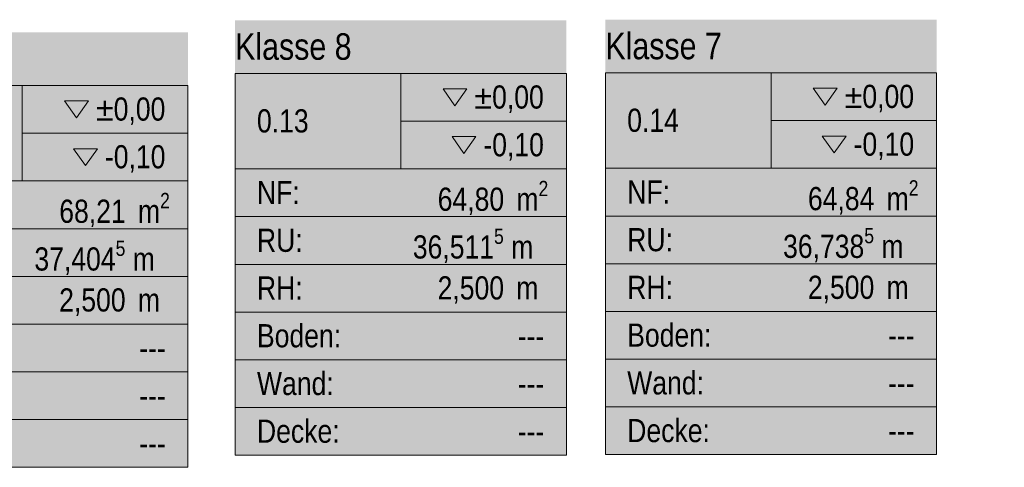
# Model space of a CAD drawing. Header units: metres. Extents: x -79 to 740, y -195 to 69.
# Tile 291 of 306: x 48.62 to 56.05, y 65.75 to 69.13. Entities that reach past the tile are written whole.
import ezdxf
from ezdxf.enums import TextEntityAlignment as Align

# ---------------------------------------------------------------- set-up
doc = ezdxf.new("R2010")
doc.units = ezdxf.units.M
doc.header["$MEASUREMENT"] = 0
doc.layers.add('80 Raum', color=7, linetype='Continuous')
doc.styles.add('ERSTELLTER_STIL_1', font='ARIALN.TTF')
doc.styles.add('ERSTELLTER_STIL_2', font='ARIALN.TTF')

# ---------------------------------------------------------------- blocks, each defined once
blk = doc.blocks.new('Klasse 7_0.14_8_1', base_point=(54.2918, 67.4848))
at = {"layer": '80 Raum', "linetype": 'Continuous', "lineweight": 0, "true_color": 0x2a303f}
blk.add_hatch(color=169, dxfattribs=at).paths.add_polyline_path([(53.0418, 65.8429), (55.5418, 65.8429), (55.5418, 69.1267), (53.0418, 69.1267)])
at = {"layer": '80 Raum', "linetype": 'Continuous', "lineweight": 0, "true_color": 0x000000}
blk.add_hatch(color=18, dxfattribs=at).paths.add_polyline_path([(54.6788, 68.2485), (54.7689, 68.1211), (54.859, 68.2485)])
at = {"layer": '80 Raum', "color": 7, "linetype": 'Continuous', "lineweight": 9}
for p, q in [((55.5418, 68.7253), (53.0418, 68.7253)), ((53.0418, 68.7253), (53.0418, 65.8429)), ((53.0418, 68.7253), (55.5418, 68.7253)), ((53.0418, 68.0047), (53.0418, 68.7253)), ((54.2918, 68.7253), (54.2918, 68.0047)), ((55.5418, 65.8429), (55.5418, 68.7253)), ((55.5418, 68.7253), (55.5418, 68.0047)), ((54.2918, 68.365), (55.5418, 68.365)), ((55.5418, 68.0047), (53.0418, 68.0047)), ((53.0418, 68.0047), (55.5418, 68.0047)), ((53.0418, 67.6444), (53.0418, 68.0047)), ((55.5418, 68.0047), (55.5418, 67.6444)), ((55.5418, 67.6444), (53.0418, 67.6444)), ((53.0418, 67.6444), (55.5418, 67.6444)), ((53.0418, 67.2841), (53.0418, 67.6444)), ((55.5418, 67.6444), (55.5418, 67.2841)), ((55.5418, 67.2841), (53.0418, 67.2841)), ((53.0418, 67.2841), (55.5418, 67.2841)), ((53.0418, 66.9238), (53.0418, 67.2841)), ((55.5418, 67.2841), (55.5418, 66.9238)), ((55.5418, 66.9238), (53.0418, 66.9238)), ((53.0418, 66.9238), (55.5418, 66.9238)), ((53.0418, 66.5635), (53.0418, 66.9238)), ((55.5418, 66.9238), (55.5418, 66.5635)), ((55.5418, 66.5635), (53.0418, 66.5635)), ((53.0418, 66.5635), (55.5418, 66.5635)), ((53.0418, 66.2032), (53.0418, 66.5635)), ((55.5418, 66.5635), (55.5418, 66.2032)), ((55.5418, 66.2032), (53.0418, 66.2032)), ((53.0418, 66.2032), (55.5418, 66.2032)), ((53.0418, 65.8429), (53.0418, 66.2032)), ((55.5418, 66.2032), (55.5418, 65.8429)), ((53.0418, 65.8429), (55.5418, 65.8429)), ((55.5418, 65.8429), (53.0418, 65.8429))]:
    blk.add_line(p, q, dxfattribs=at)
at = {"layer": '80 Raum', "color": 7, "linetype": 'Continuous', "lineweight": 13, "flags": 128}
for points in [[(54.6107, 68.6088), (54.7008, 68.4814), (54.7908, 68.6088)], [(54.6788, 68.2485), (54.7689, 68.1211), (54.859, 68.2485)]]:
    blk.add_lwpolyline(points, close=True, dxfattribs=at)
at = {"layer": '80 Raum', "color": 7, "lineweight": 9, "char_height": 0.175, "attachment_point": 1, "style": 'ERSTELLTER_STIL_2'}
for s, insert in [('\\A1;{\\pql;\\pt0,0.05;\\fArial Narrow|b0|i0|c0|p0;\\W1.000000;±0,00\\fArial Narrow|b0|i0|c0|p0;\\W1.000000;\\A1{\\H.66x;\\S^  ;}\\fArial Narrow|b0|i0|c0|p0;\\W1.000000;\\fArial Narrow|b0|i0|c0|p0;\\W1.000000;\\A1{\\H.66x;\\S^  ;}}', (54.8472, 68.6352)), ('\\A1;{\\pql;\\pt0,0.05;\\fArial Narrow|b0|i0|c0|p0;\\W1.000000;-0,10\\fArial Narrow|b0|i0|c0|p0;\\W1.000000;\\A1{\\H.66x;\\S^  ;}\\fArial Narrow|b0|i0|c0|p0;\\W1.000000;\\fArial Narrow|b0|i0|c0|p0;\\W1.000000;\\A1{\\H.66x;\\S^  ;}}', (54.9153, 68.2749)), ('\\A1;{\\pql;\\pt0,0.05;\\fArial Narrow|b0|i0|c0|p0;\\W1.000000;64,84\\fArial Narrow|b0|i0|c0|p0;\\W1.000000;\\A1{\\H.66x;\\S^  ;}\\fArial Narrow|b0|i0|c0|p0;\\W1.000000; m\\fArial Narrow|b0|i0|c0|p0;\\W1.000000;\\A1{\\H.66x;\\S2^  ;}}', (54.5706, 67.9146)), ('\\A1;{\\pql;\\pt0,0.05;\\fArial Narrow|b0|i0|c0|p0;\\W1.000000;36,738\\fArial Narrow|b0|i0|c0|p0;\\W1.000000;\\A1{\\H.66x;\\S5^  ;}\\fArial Narrow|b0|i0|c0|p0;\\W1.000000; m\\fArial Narrow|b0|i0|c0|p0;\\W1.000000;\\A1{\\H.66x;\\S^  ;}}', (54.3828, 67.5543)), ('\\A1;{\\pql;\\pt0,0.05;\\fArial Narrow|b0|i0|c0|p0;\\W1.000000;2,500\\fArial Narrow|b0|i0|c0|p0;\\W1.000000;\\A1{\\H.66x;\\S^  ;}\\fArial Narrow|b0|i0|c0|p0;\\W1.000000; m\\fArial Narrow|b0|i0|c0|p0;\\W1.000000;\\A1{\\H.66x;\\S^  ;}}', (54.5699, 67.194))]:
    blk.add_mtext(s, dxfattribs=dict(at, insert=insert))
at = {"layer": '80 Raum', "color": 7, "lineweight": 9}
for tag, height, style, p in [('DUMMY_850', 0.2, 'ERSTELLTER_STIL_1', (55.3771, 69.0907)), ('ROOM_NAME', 0.2, 'ERSTELLTER_STIL_1', (53.0418, 69.0281)), ('ROOM_NUMBER', 0.175, 'ERSTELLTER_STIL_2', (53.2065, 68.455)), ('measuredNetAreaCode', 0.175, 'ERSTELLTER_STIL_2', (53.2065, 67.9139)), ('perimeterCode', 0.175, 'ERSTELLTER_STIL_2', (53.2065, 67.5536)), ('ceilingHeightCode', 0.175, 'ERSTELLTER_STIL_2', (53.2065, 67.1933)), ('measuredAreaCode', 0.175, 'ERSTELLTER_STIL_2', (53.2065, 66.833)), ('DUMMY_851_0', 0.175, 'ERSTELLTER_STIL_2', (55.1748, 66.8311)), ('DUMMY_852', 0.175, 'ERSTELLTER_STIL_2', (53.2065, 66.4727)), ('DUMMY_851_1', 0.175, 'ERSTELLTER_STIL_2', (55.1748, 66.4708)), ('DUMMY_853', 0.175, 'ERSTELLTER_STIL_2', (53.2065, 66.1124)), ('DUMMY_851_2', 0.175, 'ERSTELLTER_STIL_2', (55.1748, 66.1106))]:
    blk.add_attdef(tag, text='', height=height, dxfattribs=dict(at, style=style)).set_placement(p, align=Align.TOP_LEFT)
blk = doc.blocks.new('Klasse 8_0.13_9_1', base_point=(51.4971, 67.4801))
at = {"layer": '80 Raum', "linetype": 'Continuous', "lineweight": 0, "true_color": 0x2a303f}
blk.add_hatch(color=169, dxfattribs=at).paths.add_polyline_path([(50.2471, 65.8382), (52.7471, 65.8382), (52.7471, 69.122), (50.2471, 69.122)])
at = {"layer": '80 Raum', "linetype": 'Continuous', "lineweight": 0, "true_color": 0x000000}
blk.add_hatch(color=18, dxfattribs=at).paths.add_polyline_path([(51.8842, 68.2438), (51.9742, 68.1164), (52.0643, 68.2438)])
at = {"layer": '80 Raum', "color": 7, "linetype": 'Continuous', "lineweight": 9}
for p, q in [((52.7471, 68.7205), (50.2471, 68.7205)), ((50.2471, 68.7205), (50.2471, 65.8382)), ((50.2471, 68.7205), (52.7471, 68.7205)), ((50.2471, 67.9999), (50.2471, 68.7205)), ((51.4971, 68.7205), (51.4971, 67.9999)), ((52.7471, 65.8382), (52.7471, 68.7205)), ((52.7471, 68.7205), (52.7471, 67.9999)), ((51.4971, 68.3602), (52.7471, 68.3602)), ((52.7471, 67.9999), (50.2471, 67.9999)), ((50.2471, 67.9999), (52.7471, 67.9999)), ((50.2471, 67.6397), (50.2471, 67.9999)), ((52.7471, 67.9999), (52.7471, 67.6397)), ((52.7471, 67.6397), (50.2471, 67.6397)), ((50.2471, 67.6397), (52.7471, 67.6397)), ((50.2471, 67.2794), (50.2471, 67.6397)), ((52.7471, 67.6397), (52.7471, 67.2794)), ((52.7471, 67.2794), (50.2471, 67.2794)), ((50.2471, 67.2794), (52.7471, 67.2794)), ((50.2471, 66.9191), (50.2471, 67.2794)), ((52.7471, 67.2794), (52.7471, 66.9191)), ((52.7471, 66.9191), (50.2471, 66.9191)), ((50.2471, 66.9191), (52.7471, 66.9191)), ((50.2471, 66.5588), (50.2471, 66.9191)), ((52.7471, 66.9191), (52.7471, 66.5588)), ((52.7471, 66.5588), (50.2471, 66.5588)), ((50.2471, 66.5588), (52.7471, 66.5588)), ((50.2471, 66.1985), (50.2471, 66.5588)), ((52.7471, 66.5588), (52.7471, 66.1985)), ((52.7471, 66.1985), (50.2471, 66.1985)), ((50.2471, 66.1985), (52.7471, 66.1985)), ((50.2471, 65.8382), (50.2471, 66.1985)), ((52.7471, 66.1985), (52.7471, 65.8382)), ((50.2471, 65.8382), (52.7471, 65.8382)), ((52.7471, 65.8382), (50.2471, 65.8382))]:
    blk.add_line(p, q, dxfattribs=at)
at = {"layer": '80 Raum', "color": 7, "linetype": 'Continuous', "lineweight": 13, "flags": 128}
for points in [[(51.816, 68.6041), (51.9061, 68.4767), (51.9961, 68.6041)], [(51.8842, 68.2438), (51.9742, 68.1164), (52.0643, 68.2438)]]:
    blk.add_lwpolyline(points, close=True, dxfattribs=at)
at = {"layer": '80 Raum', "color": 7, "lineweight": 9, "char_height": 0.175, "attachment_point": 1, "style": 'ERSTELLTER_STIL_2'}
for s, insert in [('\\A1;{\\pql;\\pt0,0.05;\\fArial Narrow|b0|i0|c0|p0;\\W1.000000;±0,00\\fArial Narrow|b0|i0|c0|p0;\\W1.000000;\\A1{\\H.66x;\\S^  ;}\\fArial Narrow|b0|i0|c0|p0;\\W1.000000;\\fArial Narrow|b0|i0|c0|p0;\\W1.000000;\\A1{\\H.66x;\\S^  ;}}', (52.0525, 68.6305)), ('\\A1;{\\pql;\\pt0,0.05;\\fArial Narrow|b0|i0|c0|p0;\\W1.000000;-0,10\\fArial Narrow|b0|i0|c0|p0;\\W1.000000;\\A1{\\H.66x;\\S^  ;}\\fArial Narrow|b0|i0|c0|p0;\\W1.000000;\\fArial Narrow|b0|i0|c0|p0;\\W1.000000;\\A1{\\H.66x;\\S^  ;}}', (52.1206, 68.2702)), ('\\A1;{\\pql;\\pt0,0.05;\\fArial Narrow|b0|i0|c0|p0;\\W1.000000;64,80\\fArial Narrow|b0|i0|c0|p0;\\W1.000000;\\A1{\\H.66x;\\S^  ;}\\fArial Narrow|b0|i0|c0|p0;\\W1.000000; m\\fArial Narrow|b0|i0|c0|p0;\\W1.000000;\\A1{\\H.66x;\\S2^  ;}}', (51.7759, 67.9099)), ('\\A1;{\\pql;\\pt0,0.05;\\fArial Narrow|b0|i0|c0|p0;\\W1.000000;36,511\\fArial Narrow|b0|i0|c0|p0;\\W1.000000;\\A1{\\H.66x;\\S5^  ;}\\fArial Narrow|b0|i0|c0|p0;\\W1.000000; m\\fArial Narrow|b0|i0|c0|p0;\\W1.000000;\\A1{\\H.66x;\\S^  ;}}', (51.5882, 67.5496)), ('\\A1;{\\pql;\\pt0,0.05;\\fArial Narrow|b0|i0|c0|p0;\\W1.000000;2,500\\fArial Narrow|b0|i0|c0|p0;\\W1.000000;\\A1{\\H.66x;\\S^  ;}\\fArial Narrow|b0|i0|c0|p0;\\W1.000000; m\\fArial Narrow|b0|i0|c0|p0;\\W1.000000;\\A1{\\H.66x;\\S^  ;}}', (51.7752, 67.1893))]:
    blk.add_mtext(s, dxfattribs=dict(at, insert=insert))
at = {"layer": '80 Raum', "color": 7, "lineweight": 9}
for tag, height, style, p in [('DUMMY_850', 0.2, 'ERSTELLTER_STIL_1', (52.5824, 69.086)), ('ROOM_NAME', 0.2, 'ERSTELLTER_STIL_1', (50.2471, 69.0241)), ('ROOM_NUMBER', 0.175, 'ERSTELLTER_STIL_2', (50.4118, 68.4503)), ('measuredNetAreaCode', 0.175, 'ERSTELLTER_STIL_2', (50.4118, 67.9092)), ('perimeterCode', 0.175, 'ERSTELLTER_STIL_2', (50.4118, 67.5489)), ('ceilingHeightCode', 0.175, 'ERSTELLTER_STIL_2', (50.4118, 67.1886)), ('measuredAreaCode', 0.175, 'ERSTELLTER_STIL_2', (50.4118, 66.8283)), ('DUMMY_851_0', 0.175, 'ERSTELLTER_STIL_2', (52.3801, 66.8264)), ('DUMMY_852', 0.175, 'ERSTELLTER_STIL_2', (50.4118, 66.468)), ('DUMMY_851_1', 0.175, 'ERSTELLTER_STIL_2', (52.3801, 66.4661)), ('DUMMY_853', 0.175, 'ERSTELLTER_STIL_2', (50.4118, 66.1077)), ('DUMMY_851_2', 0.175, 'ERSTELLTER_STIL_2', (52.3801, 66.1058))]:
    blk.add_attdef(tag, text='', height=height, dxfattribs=dict(at, style=style)).set_placement(p, align=Align.TOP_LEFT)
blk = doc.blocks.new('Klasse 9_0.12_10_1', base_point=(48.6407, 67.3893))
at = {"layer": '80 Raum', "linetype": 'Continuous', "lineweight": 0, "true_color": 0x2a303f}
blk.add_hatch(color=169, dxfattribs=at).paths.add_polyline_path([(47.3907, 65.7474), (49.8907, 65.7474), (49.8907, 69.0312), (47.3907, 69.0312)])
at = {"layer": '80 Raum', "linetype": 'Continuous', "lineweight": 0, "true_color": 0x000000}
blk.add_hatch(color=18, dxfattribs=at).paths.add_polyline_path([(49.0277, 68.153), (49.1178, 68.0256), (49.2078, 68.153)])
at = {"layer": '80 Raum', "color": 7, "linetype": 'Continuous', "lineweight": 9}
for p, q in [((49.8907, 68.6297), (47.3907, 68.6297)), ((47.3907, 68.6297), (47.3907, 65.7474)), ((47.3907, 68.6297), (49.8907, 68.6297)), ((47.3907, 67.9091), (47.3907, 68.6297)), ((48.6407, 68.6297), (48.6407, 67.9091)), ((49.8907, 65.7474), (49.8907, 68.6297)), ((49.8907, 68.6297), (49.8907, 67.9091)), ((48.6407, 68.2694), (49.8907, 68.2694)), ((49.8907, 67.9091), (47.3907, 67.9091)), ((47.3907, 67.9091), (49.8907, 67.9091)), ((47.3907, 67.5488), (47.3907, 67.9091)), ((49.8907, 67.9091), (49.8907, 67.5488)), ((49.8907, 67.5488), (47.3907, 67.5488)), ((47.3907, 67.5488), (49.8907, 67.5488)), ((47.3907, 67.1885), (47.3907, 67.5488)), ((49.8907, 67.5488), (49.8907, 67.1885)), ((49.8907, 67.1885), (47.3907, 67.1885)), ((47.3907, 67.1885), (49.8907, 67.1885)), ((47.3907, 66.8283), (47.3907, 67.1885)), ((49.8907, 67.1885), (49.8907, 66.8283)), ((49.8907, 66.8283), (47.3907, 66.8283)), ((47.3907, 66.8283), (49.8907, 66.8283)), ((47.3907, 66.468), (47.3907, 66.8283)), ((49.8907, 66.8283), (49.8907, 66.468)), ((49.8907, 66.468), (47.3907, 66.468)), ((47.3907, 66.468), (49.8907, 66.468)), ((47.3907, 66.1077), (47.3907, 66.468)), ((49.8907, 66.468), (49.8907, 66.1077)), ((49.8907, 66.1077), (47.3907, 66.1077)), ((47.3907, 66.1077), (49.8907, 66.1077)), ((47.3907, 65.7474), (47.3907, 66.1077)), ((49.8907, 66.1077), (49.8907, 65.7474)), ((47.3907, 65.7474), (49.8907, 65.7474)), ((49.8907, 65.7474), (47.3907, 65.7474))]:
    blk.add_line(p, q, dxfattribs=at)
at = {"layer": '80 Raum', "color": 7, "linetype": 'Continuous', "lineweight": 13, "flags": 128}
for points in [[(48.9595, 68.5133), (49.0496, 68.3859), (49.1397, 68.5133)], [(49.0277, 68.153), (49.1178, 68.0256), (49.2078, 68.153)]]:
    blk.add_lwpolyline(points, close=True, dxfattribs=at)
at = {"layer": '80 Raum', "color": 7, "lineweight": 9, "char_height": 0.175, "attachment_point": 1, "style": 'ERSTELLTER_STIL_2'}
for s, insert in [('\\A1;{\\pql;\\pt0,0.05;\\fArial Narrow|b0|i0|c0|p0;\\W1.000000;±0,00\\fArial Narrow|b0|i0|c0|p0;\\W1.000000;\\A1{\\H.66x;\\S^  ;}\\fArial Narrow|b0|i0|c0|p0;\\W1.000000;\\fArial Narrow|b0|i0|c0|p0;\\W1.000000;\\A1{\\H.66x;\\S^  ;}}', (49.196, 68.5396)), ('\\A1;{\\pql;\\pt0,0.05;\\fArial Narrow|b0|i0|c0|p0;\\W1.000000;-0,10\\fArial Narrow|b0|i0|c0|p0;\\W1.000000;\\A1{\\H.66x;\\S^  ;}\\fArial Narrow|b0|i0|c0|p0;\\W1.000000;\\fArial Narrow|b0|i0|c0|p0;\\W1.000000;\\A1{\\H.66x;\\S^  ;}}', (49.2642, 68.1794)), ('\\A1;{\\pql;\\pt0,0.05;\\fArial Narrow|b0|i0|c0|p0;\\W1.000000;68,21\\fArial Narrow|b0|i0|c0|p0;\\W1.000000;\\A1{\\H.66x;\\S^  ;}\\fArial Narrow|b0|i0|c0|p0;\\W1.000000; m\\fArial Narrow|b0|i0|c0|p0;\\W1.000000;\\A1{\\H.66x;\\S2^  ;}}', (48.9195, 67.8191)), ('\\A1;{\\pql;\\pt0,0.05;\\fArial Narrow|b0|i0|c0|p0;\\W1.000000;37,404\\fArial Narrow|b0|i0|c0|p0;\\W1.000000;\\A1{\\H.66x;\\S5^  ;}\\fArial Narrow|b0|i0|c0|p0;\\W1.000000; m\\fArial Narrow|b0|i0|c0|p0;\\W1.000000;\\A1{\\H.66x;\\S^  ;}}', (48.7317, 67.4588)), ('\\A1;{\\pql;\\pt0,0.05;\\fArial Narrow|b0|i0|c0|p0;\\W1.000000;2,500\\fArial Narrow|b0|i0|c0|p0;\\W1.000000;\\A1{\\H.66x;\\S^  ;}\\fArial Narrow|b0|i0|c0|p0;\\W1.000000; m\\fArial Narrow|b0|i0|c0|p0;\\W1.000000;\\A1{\\H.66x;\\S^  ;}}', (48.9187, 67.0985))]:
    blk.add_mtext(s, dxfattribs=dict(at, insert=insert))
at = {"layer": '80 Raum', "color": 7, "lineweight": 9}
for tag, height, style, p in [('DUMMY_850', 0.2, 'ERSTELLTER_STIL_1', (49.726, 68.9952)), ('ROOM_NAME', 0.2, 'ERSTELLTER_STIL_1', (47.3907, 68.9333)), ('ROOM_NUMBER', 0.175, 'ERSTELLTER_STIL_2', (47.5554, 68.3595)), ('measuredNetAreaCode', 0.175, 'ERSTELLTER_STIL_2', (47.5554, 67.8183)), ('perimeterCode', 0.175, 'ERSTELLTER_STIL_2', (47.5554, 67.458)), ('ceilingHeightCode', 0.175, 'ERSTELLTER_STIL_2', (47.5554, 67.0977)), ('measuredAreaCode', 0.175, 'ERSTELLTER_STIL_2', (47.5554, 66.7375)), ('DUMMY_851_0', 0.175, 'ERSTELLTER_STIL_2', (49.5236, 66.7356)), ('DUMMY_852', 0.175, 'ERSTELLTER_STIL_2', (47.5554, 66.3772)), ('DUMMY_851_1', 0.175, 'ERSTELLTER_STIL_2', (49.5236, 66.3753)), ('DUMMY_853', 0.175, 'ERSTELLTER_STIL_2', (47.5554, 66.0169)), ('DUMMY_851_2', 0.175, 'ERSTELLTER_STIL_2', (49.5236, 66.015))]:
    blk.add_attdef(tag, text='', height=height, dxfattribs=dict(at, style=style)).set_placement(p, align=Align.TOP_LEFT)

msp = doc.modelspace()

# ---------------------------------------------------------------- block references
at = {"layer": '80 Raum', "color": 7, "linetype": 'Continuous', "lineweight": 13}
ref = msp.add_blockref('Klasse 8_0.13_9_1', (51.4971, 67.4801), dxfattribs=at)
ref.add_attrib('ROOM_NAME', 'Klasse 8', dxfattribs={"color": 7, "lineweight": 9, "height": 0.2, "style": 'ERSTELLTER_STIL_1'}).set_placement((50.2471, 69.0241), align=Align.TOP_LEFT)
ref.add_attrib('ROOM_NUMBER', '0.13', dxfattribs={"color": 7, "lineweight": 9, "height": 0.175, "style": 'ERSTELLTER_STIL_2'}).set_placement((50.4118, 68.4503), align=Align.TOP_LEFT)
ref.add_attrib('measuredAreaCode', 'Boden: ', dxfattribs={"color": 7, "lineweight": 9, "height": 0.175, "style": 'ERSTELLTER_STIL_2'}).set_placement((50.4118, 66.8283), align=Align.TOP_LEFT)
ref.add_attrib('measuredNetAreaCode', 'NF: ', dxfattribs={"color": 7, "lineweight": 9, "height": 0.175, "style": 'ERSTELLTER_STIL_2'}).set_placement((50.4118, 67.9092), align=Align.TOP_LEFT)
ref.add_attrib('perimeterCode', 'RU: ', dxfattribs={"color": 7, "lineweight": 9, "height": 0.175, "style": 'ERSTELLTER_STIL_2'}).set_placement((50.4118, 67.5489), align=Align.TOP_LEFT)
ref.add_attrib('ceilingHeightCode', 'RH: ', dxfattribs={"color": 7, "lineweight": 9, "height": 0.175, "style": 'ERSTELLTER_STIL_2'}).set_placement((50.4118, 67.1886), align=Align.TOP_LEFT)
ref.add_attrib('DUMMY_851', '---', dxfattribs={"color": 7, "lineweight": 9, "height": 0.175, "style": 'ERSTELLTER_STIL_2'}).set_placement((52.3801, 66.8264), align=Align.TOP_LEFT)
ref.add_attrib('DUMMY_851_1', '---', dxfattribs={"color": 7, "lineweight": 9, "height": 0.175, "style": 'ERSTELLTER_STIL_2'}).set_placement((52.3801, 66.4661), align=Align.TOP_LEFT)
ref.add_attrib('DUMMY_851_2', '---', dxfattribs={"color": 7, "lineweight": 9, "height": 0.175, "style": 'ERSTELLTER_STIL_2'}).set_placement((52.3801, 66.1058), align=Align.TOP_LEFT)
ref.add_attrib('DUMMY_852', 'Wand: ', dxfattribs={"color": 7, "lineweight": 9, "height": 0.175, "style": 'ERSTELLTER_STIL_2'}).set_placement((50.4118, 66.468), align=Align.TOP_LEFT)
ref.add_attrib('DUMMY_853', 'Decke: ', dxfattribs={"color": 7, "lineweight": 9, "height": 0.175, "style": 'ERSTELLTER_STIL_2'}).set_placement((50.4118, 66.1077), align=Align.TOP_LEFT)
ref = msp.add_blockref('Klasse 7_0.14_8_1', (54.2918, 67.4848), dxfattribs=at)
ref.add_attrib('ROOM_NAME', 'Klasse 7', dxfattribs={"color": 7, "lineweight": 9, "height": 0.2, "style": 'ERSTELLTER_STIL_1'}).set_placement((53.0418, 69.0281), align=Align.TOP_LEFT)
ref.add_attrib('ROOM_NUMBER', '0.14', dxfattribs={"color": 7, "lineweight": 9, "height": 0.175, "style": 'ERSTELLTER_STIL_2'}).set_placement((53.2065, 68.455), align=Align.TOP_LEFT)
ref.add_attrib('measuredAreaCode', 'Boden: ', dxfattribs={"color": 7, "lineweight": 9, "height": 0.175, "style": 'ERSTELLTER_STIL_2'}).set_placement((53.2065, 66.833), align=Align.TOP_LEFT)
ref.add_attrib('measuredNetAreaCode', 'NF: ', dxfattribs={"color": 7, "lineweight": 9, "height": 0.175, "style": 'ERSTELLTER_STIL_2'}).set_placement((53.2065, 67.9139), align=Align.TOP_LEFT)
ref.add_attrib('perimeterCode', 'RU: ', dxfattribs={"color": 7, "lineweight": 9, "height": 0.175, "style": 'ERSTELLTER_STIL_2'}).set_placement((53.2065, 67.5536), align=Align.TOP_LEFT)
ref.add_attrib('ceilingHeightCode', 'RH: ', dxfattribs={"color": 7, "lineweight": 9, "height": 0.175, "style": 'ERSTELLTER_STIL_2'}).set_placement((53.2065, 67.1933), align=Align.TOP_LEFT)
ref.add_attrib('DUMMY_851', '---', dxfattribs={"color": 7, "lineweight": 9, "height": 0.175, "style": 'ERSTELLTER_STIL_2'}).set_placement((55.1748, 66.8311), align=Align.TOP_LEFT)
ref.add_attrib('DUMMY_851_1', '---', dxfattribs={"color": 7, "lineweight": 9, "height": 0.175, "style": 'ERSTELLTER_STIL_2'}).set_placement((55.1748, 66.4708), align=Align.TOP_LEFT)
ref.add_attrib('DUMMY_851_2', '---', dxfattribs={"color": 7, "lineweight": 9, "height": 0.175, "style": 'ERSTELLTER_STIL_2'}).set_placement((55.1748, 66.1106), align=Align.TOP_LEFT)
ref.add_attrib('DUMMY_852', 'Wand: ', dxfattribs={"color": 7, "lineweight": 9, "height": 0.175, "style": 'ERSTELLTER_STIL_2'}).set_placement((53.2065, 66.4727), align=Align.TOP_LEFT)
ref.add_attrib('DUMMY_853', 'Decke: ', dxfattribs={"color": 7, "lineweight": 9, "height": 0.175, "style": 'ERSTELLTER_STIL_2'}).set_placement((53.2065, 66.1124), align=Align.TOP_LEFT)
ref = msp.add_blockref('Klasse 9_0.12_10_1', (48.6407, 67.3893), dxfattribs=at)
ref.add_attrib('ROOM_NAME', 'Klasse 9', dxfattribs={"color": 7, "lineweight": 9, "height": 0.2, "style": 'ERSTELLTER_STIL_1'}).set_placement((47.3907, 68.9333), align=Align.TOP_LEFT)
ref.add_attrib('ROOM_NUMBER', '0.12', dxfattribs={"color": 7, "lineweight": 9, "height": 0.175, "style": 'ERSTELLTER_STIL_2'}).set_placement((47.5554, 68.3595), align=Align.TOP_LEFT)
ref.add_attrib('measuredAreaCode', 'Boden: ', dxfattribs={"color": 7, "lineweight": 9, "height": 0.175, "style": 'ERSTELLTER_STIL_2'}).set_placement((47.5554, 66.7375), align=Align.TOP_LEFT)
ref.add_attrib('measuredNetAreaCode', 'NF: ', dxfattribs={"color": 7, "lineweight": 9, "height": 0.175, "style": 'ERSTELLTER_STIL_2'}).set_placement((47.5554, 67.8183), align=Align.TOP_LEFT)
ref.add_attrib('perimeterCode', 'RU: ', dxfattribs={"color": 7, "lineweight": 9, "height": 0.175, "style": 'ERSTELLTER_STIL_2'}).set_placement((47.5554, 67.458), align=Align.TOP_LEFT)
ref.add_attrib('ceilingHeightCode', 'RH: ', dxfattribs={"color": 7, "lineweight": 9, "height": 0.175, "style": 'ERSTELLTER_STIL_2'}).set_placement((47.5554, 67.0977), align=Align.TOP_LEFT)
ref.add_attrib('DUMMY_851', '---', dxfattribs={"color": 7, "lineweight": 9, "height": 0.175, "style": 'ERSTELLTER_STIL_2'}).set_placement((49.5236, 66.7356), align=Align.TOP_LEFT)
ref.add_attrib('DUMMY_851_1', '---', dxfattribs={"color": 7, "lineweight": 9, "height": 0.175, "style": 'ERSTELLTER_STIL_2'}).set_placement((49.5236, 66.3753), align=Align.TOP_LEFT)
ref.add_attrib('DUMMY_851_2', '---', dxfattribs={"color": 7, "lineweight": 9, "height": 0.175, "style": 'ERSTELLTER_STIL_2'}).set_placement((49.5236, 66.015), align=Align.TOP_LEFT)
ref.add_attrib('DUMMY_852', 'Wand: ', dxfattribs={"color": 7, "lineweight": 9, "height": 0.175, "style": 'ERSTELLTER_STIL_2'}).set_placement((47.5554, 66.3772), align=Align.TOP_LEFT)
ref.add_attrib('DUMMY_853', 'Decke: ', dxfattribs={"color": 7, "lineweight": 9, "height": 0.175, "style": 'ERSTELLTER_STIL_2'}).set_placement((47.5554, 66.0169), align=Align.TOP_LEFT)

doc.saveas('drawing.dxf')
